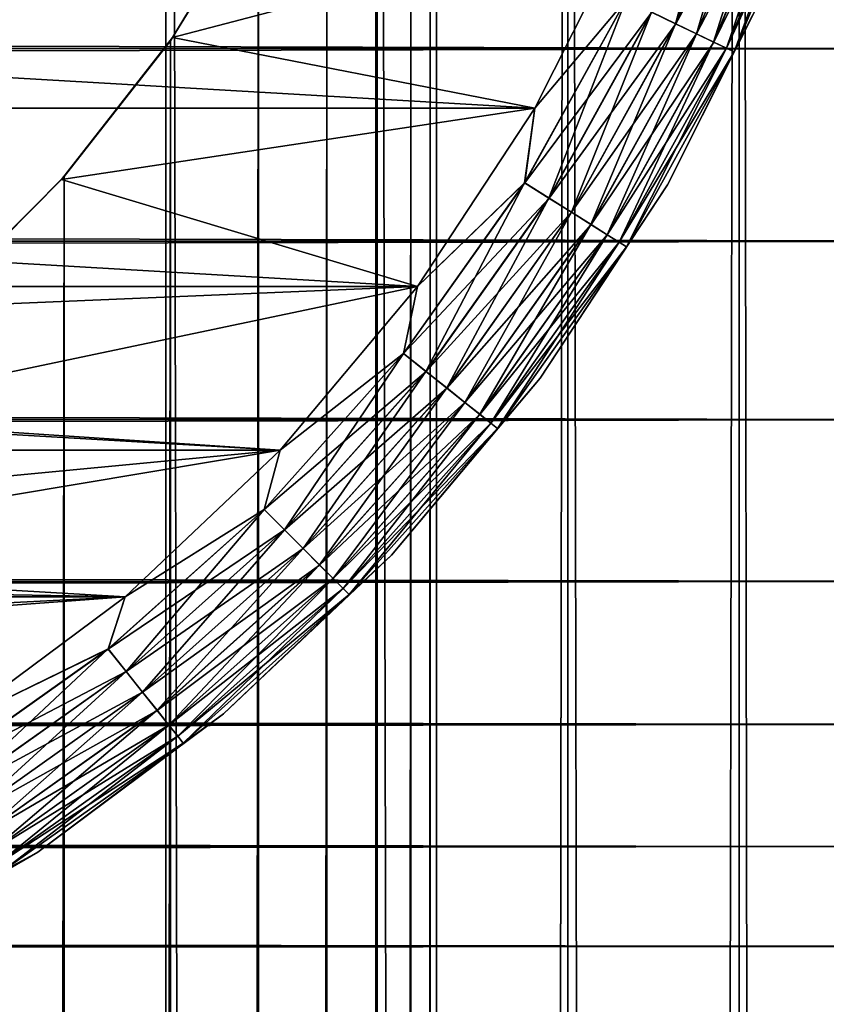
# Model space of a CAD drawing. Extents: x -265 to 265, y 0 to 607.
# Tile 279 of 296: x 257.02 to 262.3, y 568.14 to 574.58. Entities that reach past the tile are written whole.
import ezdxf

# ---------------------------------------------------------------- set-up
doc = ezdxf.new("R2010")
doc.units = 0
doc.header["$LTSCALE"] = 26.699852
for name, color, linetype in [('102', 7, 'CONTINUOUS'), ('4', 7, 'CONTINUOUS'), ('79', 7, 'CONTINUOUS'), ('80', 7, 'CONTINUOUS'), ('86', 7, 'CONTINUOUS'), ('89', 7, 'CONTINUOUS'), ('90', 7, 'CONTINUOUS'), ('94', 7, 'CONTINUOUS'), ('98', 7, 'CONTINUOUS')]:
    doc.layers.add(name, color=color, linetype=linetype)

msp = doc.modelspace()

# ---------------------------------------------------------------- linework, layer by layer
at = {"layer": '102', "color": 7, "linetype": 'CONTINUOUS'}
for points in [[(261.8513, 575.8531, -25.1687), (261.1566, 574.6273, -25.0762), (261.3125, 574.5522, -25.1687), (261.8513, 575.8531, -25.1687)], [(261.8513, 575.8531, -25.1687), (261.3125, 574.5522, -25.1687), (261.9944, 575.803, -25.2933), (261.8513, 575.8531, -25.1687)], [(261.9944, 575.803, -25.2933), (261.3125, 574.5522, -25.1687), (261.4491, 574.4864, -25.2933), (261.9944, 575.803, -25.2933)], [(261.9944, 575.803, -25.2933), (261.4491, 574.4864, -25.2933), (262.1118, 575.7619, -25.4451), (261.9944, 575.803, -25.2933)], [(262.1118, 575.7619, -25.4451), (261.4491, 574.4864, -25.2933), (261.5611, 574.4324, -25.4451), (262.1118, 575.7619, -25.4451)], [(262.1118, 575.7619, -25.4451), (261.5611, 574.4324, -25.4451), (262.199, 575.7314, -25.6182), (262.1118, 575.7619, -25.4451)], [(262.199, 575.7314, -25.6182), (261.5611, 574.4324, -25.4451), (261.6444, 574.3924, -25.6182), (262.199, 575.7314, -25.6182)], [(262.199, 575.7314, -25.6182), (261.6444, 574.3924, -25.6182), (262.2526, 575.7126, -25.8061), (262.199, 575.7314, -25.6182)], [(262.2526, 575.7126, -25.8061), (261.6444, 574.3924, -25.6182), (261.6955, 574.3677, -25.8061), (262.2526, 575.7126, -25.8061)], [(261.9368, 574.851, -26), (262.2526, 575.7126, -25.8061), (261.6955, 574.3677, -25.8061), (261.9368, 574.851, -26)], [(261.0186, 575.247, -25), (260.3923, 574, -25), (260.9874, 574.7087, -25.0192), (261.0186, 575.247, -25)], [(261.2583, 573.5, -26), (261.9368, 574.851, -26), (261.6955, 574.3677, -25.8061), (261.2583, 573.5, -26)], [(260.9874, 574.7087, -25.0192), (260.3923, 574, -25), (260.3259, 573.5118, -25.0192), (260.9874, 574.7087, -25.0192)], [(260.9874, 574.7087, -25.0192), (260.3259, 573.5118, -25.0192), (261.1566, 574.6273, -25.0762), (260.9874, 574.7087, -25.0192)], [(261.1566, 574.6273, -25.0762), (260.3259, 573.5118, -25.0192), (260.4849, 573.4119, -25.0762), (261.1566, 574.6273, -25.0762)], [(261.1566, 574.6273, -25.0762), (260.4849, 573.4119, -25.0762), (261.3125, 574.5522, -25.1687), (261.1566, 574.6273, -25.0762)], [(261.3125, 574.5522, -25.1687), (260.4849, 573.4119, -25.0762), (260.6314, 573.3199, -25.1687), (261.3125, 574.5522, -25.1687)], [(261.3125, 574.5522, -25.1687), (260.6314, 573.3199, -25.1687), (261.4491, 574.4864, -25.2933), (261.3125, 574.5522, -25.1687)], [(261.4491, 574.4864, -25.2933), (260.6314, 573.3199, -25.1687), (260.7598, 573.2392, -25.2933), (261.4491, 574.4864, -25.2933)], [(261.4491, 574.4864, -25.2933), (260.7598, 573.2392, -25.2933), (261.5611, 574.4324, -25.4451), (261.4491, 574.4864, -25.2933)], [(261.5611, 574.4324, -25.4451), (260.7598, 573.2392, -25.2933), (260.8651, 573.173, -25.4451), (261.5611, 574.4324, -25.4451)], [(261.5611, 574.4324, -25.4451), (260.8651, 573.173, -25.4451), (261.6444, 574.3924, -25.6182), (261.5611, 574.4324, -25.4451)], [(261.6444, 574.3924, -25.6182), (260.8651, 573.173, -25.4451), (260.9433, 573.1239, -25.6182), (261.6444, 574.3924, -25.6182)], [(261.6444, 574.3924, -25.6182), (260.9433, 573.1239, -25.6182), (261.6955, 574.3677, -25.8061), (261.6444, 574.3924, -25.6182)], [(261.6955, 574.3677, -25.8061), (260.9433, 573.1239, -25.6182), (260.9913, 573.0937, -25.8061), (261.6955, 574.3677, -25.8061)], [(261.2583, 573.5, -26), (261.6955, 574.3677, -25.8061), (260.9913, 573.0937, -25.8061), (261.2583, 573.5, -26)], [(260.3923, 574, -25), (259.6255, 572.8341, -25), (260.3259, 573.5118, -25.0192), (260.3923, 574, -25)], [(260.3259, 573.5118, -25.0192), (259.6255, 572.8341, -25), (259.5345, 572.3965, -25.0192), (260.3259, 573.5118, -25.0192)], [(260.3259, 573.5118, -25.0192), (259.5345, 572.3965, -25.0192), (260.4849, 573.4119, -25.0762), (260.3259, 573.5118, -25.0192)], [(260.4276, 572.2369, -26), (261.2583, 573.5, -26), (260.9913, 573.0937, -25.8061), (260.4276, 572.2369, -26)], [(260.4849, 573.4119, -25.0762), (259.5345, 572.3965, -25.0192), (259.6813, 572.2794, -25.0762), (260.4849, 573.4119, -25.0762)], [(260.4849, 573.4119, -25.0762), (259.6813, 572.2794, -25.0762), (260.6314, 573.3199, -25.1687), (260.4849, 573.4119, -25.0762)], [(260.6314, 573.3199, -25.1687), (259.6813, 572.2794, -25.0762), (259.8166, 572.1715, -25.1687), (260.6314, 573.3199, -25.1687)], [(260.6314, 573.3199, -25.1687), (259.8166, 572.1715, -25.1687), (260.7598, 573.2392, -25.2933), (260.6314, 573.3199, -25.1687)], [(260.7598, 573.2392, -25.2933), (259.8166, 572.1715, -25.1687), (259.9351, 572.077, -25.2933), (260.7598, 573.2392, -25.2933)], [(260.7598, 573.2392, -25.2933), (259.9351, 572.077, -25.2933), (260.8651, 573.173, -25.4451), (260.7598, 573.2392, -25.2933)], [(260.8651, 573.173, -25.4451), (259.9351, 572.077, -25.2933), (260.0324, 571.9994, -25.4451), (260.8651, 573.173, -25.4451)], [(260.8651, 573.173, -25.4451), (260.0324, 571.9994, -25.4451), (260.9433, 573.1239, -25.6182), (260.8651, 573.173, -25.4451)], [(260.9433, 573.1239, -25.6182), (260.0324, 571.9994, -25.4451), (260.1046, 571.9419, -25.6182), (260.9433, 573.1239, -25.6182)], [(260.9433, 573.1239, -25.6182), (260.1046, 571.9419, -25.6182), (260.9913, 573.0937, -25.8061), (260.9433, 573.1239, -25.6182)], [(260.9913, 573.0937, -25.8061), (260.1046, 571.9419, -25.6182), (260.149, 571.9065, -25.8061), (260.9913, 573.0937, -25.8061)], [(260.4276, 572.2369, -26), (260.9913, 573.0937, -25.8061), (260.149, 571.9065, -25.8061), (260.4276, 572.2369, -26)], [(259.6255, 572.8341, -25), (258.7285, 571.7651, -25), (259.5345, 572.3965, -25.0192), (259.6255, 572.8341, -25)], [(259.5345, 572.3965, -25.0192), (258.7285, 571.7651, -25), (258.6232, 571.3768, -25.0192), (259.5345, 572.3965, -25.0192)], [(259.5345, 572.3965, -25.0192), (258.6232, 571.3768, -25.0192), (259.6813, 572.2794, -25.0762), (259.5345, 572.3965, -25.0192)], [(259.6813, 572.2794, -25.0762), (258.6232, 571.3768, -25.0192), (258.756, 571.244, -25.0762), (259.6813, 572.2794, -25.0762)], [(259.6813, 572.2794, -25.0762), (258.756, 571.244, -25.0762), (259.8166, 572.1715, -25.1687), (259.6813, 572.2794, -25.0762)], [(259.4559, 571.0789, -26), (260.4276, 572.2369, -26), (260.149, 571.9065, -25.8061), (259.4559, 571.0789, -26)], [(259.8166, 572.1715, -25.1687), (258.756, 571.244, -25.0762), (258.8784, 571.1216, -25.1687), (259.8166, 572.1715, -25.1687)], [(259.8166, 572.1715, -25.1687), (258.8784, 571.1216, -25.1687), (259.9351, 572.077, -25.2933), (259.8166, 572.1715, -25.1687)], [(259.9351, 572.077, -25.2933), (258.8784, 571.1216, -25.1687), (258.9856, 571.0144, -25.2933), (259.9351, 572.077, -25.2933)], [(259.9351, 572.077, -25.2933), (258.9856, 571.0144, -25.2933), (260.0324, 571.9994, -25.4451), (259.9351, 572.077, -25.2933)], [(260.0324, 571.9994, -25.4451), (258.9856, 571.0144, -25.2933), (259.0735, 570.9265, -25.4451), (260.0324, 571.9994, -25.4451)], [(260.0324, 571.9994, -25.4451), (259.0735, 570.9265, -25.4451), (260.1046, 571.9419, -25.6182), (260.0324, 571.9994, -25.4451)], [(260.1046, 571.9419, -25.6182), (259.0735, 570.9265, -25.4451), (259.1388, 570.8612, -25.6182), (260.1046, 571.9419, -25.6182)], [(260.1046, 571.9419, -25.6182), (259.1388, 570.8612, -25.6182), (260.149, 571.9065, -25.8061), (260.1046, 571.9419, -25.6182)], [(260.149, 571.9065, -25.8061), (259.1388, 570.8612, -25.6182), (259.179, 570.821, -25.8061), (260.149, 571.9065, -25.8061)], [(259.4559, 571.0789, -26), (260.149, 571.9065, -25.8061), (259.179, 570.821, -25.8061), (259.4559, 571.0789, -26)], [(258.7285, 571.7651, -25), (257.7134, 570.8074, -25), (258.6232, 571.3768, -25.0192), (258.7285, 571.7651, -25)], [(258.6232, 571.3768, -25.0192), (257.7134, 570.8074, -25), (257.6035, 570.4655, -25.0192), (258.6232, 571.3768, -25.0192)], [(258.6232, 571.3768, -25.0192), (257.6035, 570.4655, -25.0192), (258.756, 571.244, -25.0762), (258.6232, 571.3768, -25.0192)], [(258.756, 571.244, -25.0762), (257.6035, 570.4655, -25.0192), (257.7206, 570.3187, -25.0762), (258.756, 571.244, -25.0762)], [(258.756, 571.244, -25.0762), (257.7206, 570.3187, -25.0762), (258.8784, 571.1216, -25.1687), (258.756, 571.244, -25.0762)], [(258.8784, 571.1216, -25.1687), (257.7206, 570.3187, -25.0762), (257.8285, 570.1834, -25.1687), (258.8784, 571.1216, -25.1687)], [(258.8784, 571.1216, -25.1687), (257.8285, 570.1834, -25.1687), (258.9856, 571.0144, -25.2933), (258.8784, 571.1216, -25.1687)], [(258.3562, 570.0414, -26), (259.4559, 571.0789, -26), (259.179, 570.821, -25.8061), (258.3562, 570.0414, -26)], [(258.9856, 571.0144, -25.2933), (257.8285, 570.1834, -25.1687), (257.923, 570.0649, -25.2933), (258.9856, 571.0144, -25.2933)], [(258.9856, 571.0144, -25.2933), (257.923, 570.0649, -25.2933), (259.0735, 570.9265, -25.4451), (258.9856, 571.0144, -25.2933)], [(259.0735, 570.9265, -25.4451), (257.923, 570.0649, -25.2933), (258.0006, 569.9676, -25.4451), (259.0735, 570.9265, -25.4451)], [(259.0735, 570.9265, -25.4451), (258.0006, 569.9676, -25.4451), (259.1388, 570.8612, -25.6182), (259.0735, 570.9265, -25.4451)], [(259.1388, 570.8612, -25.6182), (258.0006, 569.9676, -25.4451), (258.0581, 569.8954, -25.6182), (259.1388, 570.8612, -25.6182)], [(259.1388, 570.8612, -25.6182), (258.0581, 569.8954, -25.6182), (259.179, 570.821, -25.8061), (259.1388, 570.8612, -25.6182)], [(257.7134, 570.8074, -25), (256.5941, 569.9741, -25), (257.6035, 570.4655, -25.0192), (257.7134, 570.8074, -25)], [(259.179, 570.821, -25.8061), (258.0581, 569.8954, -25.6182), (258.0935, 569.851, -25.8061), (259.179, 570.821, -25.8061)], [(258.3562, 570.0414, -26), (259.179, 570.821, -25.8061), (258.0935, 569.851, -25.8061), (258.3562, 570.0414, -26)], [(257.6035, 570.4655, -25.0192), (256.5941, 569.9741, -25), (256.4882, 569.6741, -25.0192), (257.6035, 570.4655, -25.0192)], [(257.6035, 570.4655, -25.0192), (256.4882, 569.6741, -25.0192), (257.7206, 570.3187, -25.0762), (257.6035, 570.4655, -25.0192)], [(257.7206, 570.3187, -25.0762), (256.4882, 569.6741, -25.0192), (256.5881, 569.5151, -25.0762), (257.7206, 570.3187, -25.0762)], [(257.7206, 570.3187, -25.0762), (256.5881, 569.5151, -25.0762), (257.8285, 570.1834, -25.1687), (257.7206, 570.3187, -25.0762)], [(257.8285, 570.1834, -25.1687), (256.5881, 569.5151, -25.0762), (256.6801, 569.3686, -25.1687), (257.8285, 570.1834, -25.1687)], [(257.8285, 570.1834, -25.1687), (256.6801, 569.3686, -25.1687), (257.923, 570.0649, -25.2933), (257.8285, 570.1834, -25.1687)], [(257.923, 570.0649, -25.2933), (256.6801, 569.3686, -25.1687), (256.7608, 569.2402, -25.2933), (257.923, 570.0649, -25.2933)], [(257.923, 570.0649, -25.2933), (256.7608, 569.2402, -25.2933), (258.0006, 569.9676, -25.4451), (257.923, 570.0649, -25.2933)], [(257.1436, 569.1387, -26), (258.3562, 570.0414, -26), (258.0935, 569.851, -25.8061), (257.1436, 569.1387, -26)], [(258.0006, 569.9676, -25.4451), (256.7608, 569.2402, -25.2933), (256.827, 569.1349, -25.4451), (258.0006, 569.9676, -25.4451)], [(258.0006, 569.9676, -25.4451), (256.827, 569.1349, -25.4451), (258.0581, 569.8954, -25.6182), (258.0006, 569.9676, -25.4451)], [(258.0581, 569.8954, -25.6182), (256.827, 569.1349, -25.4451), (256.8761, 569.0567, -25.6182), (258.0581, 569.8954, -25.6182)], [(258.0581, 569.8954, -25.6182), (256.8761, 569.0567, -25.6182), (258.0935, 569.851, -25.8061), (258.0581, 569.8954, -25.6182)], [(258.0935, 569.851, -25.8061), (256.8761, 569.0567, -25.6182), (256.9063, 569.0087, -25.8061), (258.0935, 569.851, -25.8061)], [(257.1436, 569.1387, -26), (258.0935, 569.851, -25.8061), (256.9063, 569.0087, -25.8061), (257.1436, 569.1387, -26)], [(255.8344, 568.3828, -26), (257.1436, 569.1387, -26), (256.9063, 569.0087, -25.8061), (255.8344, 568.3828, -26)]]:
    msp.add_3dface(points, dxfattribs=at)
at = {"layer": '4', "color": 7, "linetype": 'CONTINUOUS'}
for points in [[(-263, 574.39, 16.3296), (-263, 575.7247, 15.7538), (263, 574.39, 16.3296), (-263, 574.39, 16.3296)], [(263, 574.39, 16.3296), (-263, 575.7247, 15.7538), (263, 575.7247, 15.7538), (263, 574.39, 16.3296)], [(-263, 575.7247, 39.2462), (-263, 574.39, 38.6704), (263, 575.7247, 39.2462), (-263, 575.7247, 39.2462)], [(263, 575.7247, 39.2462), (-263, 574.39, 38.6704), (263, 574.39, 38.6704), (263, 575.7247, 39.2462)], [(-263, 573.1311, 17.0564), (-263, 574.39, 16.3296), (263, 573.1311, 17.0564), (-263, 573.1311, 17.0564)], [(263, 573.1311, 17.0564), (-263, 574.39, 16.3296), (263, 574.39, 16.3296), (263, 573.1311, 17.0564)], [(-263, 574.39, 38.6704), (-263, 573.1311, 37.9436), (263, 574.39, 38.6704), (-263, 574.39, 38.6704)], [(263, 574.39, 38.6704), (-263, 573.1311, 37.9436), (263, 573.1311, 37.9436), (263, 574.39, 38.6704)], [(-263, 571.9652, 17.9244), (-263, 573.1311, 17.0564), (263, 571.9652, 17.9244), (-263, 571.9652, 17.9244)], [(263, 571.9652, 17.9244), (-263, 573.1311, 17.0564), (263, 573.1311, 17.0564), (263, 571.9652, 17.9244)], [(-263, 573.1311, 37.9436), (-263, 571.9652, 37.0756), (263, 573.1311, 37.9436), (-263, 573.1311, 37.9436)], [(263, 573.1311, 37.9436), (-263, 571.9652, 37.0756), (263, 571.9652, 37.0756), (263, 573.1311, 37.9436)], [(-263, 570.9078, 18.922), (-263, 571.9652, 17.9244), (263, 570.9078, 18.922), (-263, 570.9078, 18.922)], [(263, 570.9078, 18.922), (-263, 571.9652, 17.9244), (263, 571.9652, 17.9244), (263, 570.9078, 18.922)], [(-263, 571.9652, 37.0756), (-263, 570.9078, 36.078), (263, 571.9652, 37.0756), (-263, 571.9652, 37.0756)], [(263, 571.9652, 37.0756), (-263, 570.9078, 36.078), (263, 570.9078, 36.078), (263, 571.9652, 37.0756)], [(-263, 569.9735, 20.0355), (-263, 570.9078, 18.922), (263, 569.9735, 20.0355), (-263, 569.9735, 20.0355)], [(263, 569.9735, 20.0355), (-263, 570.9078, 18.922), (263, 570.9078, 18.922), (263, 569.9735, 20.0355)], [(-263, 570.9078, 36.078), (-263, 569.9735, 34.9645), (263, 570.9078, 36.078), (-263, 570.9078, 36.078)], [(263, 570.9078, 36.078), (-263, 569.9735, 34.9645), (263, 569.9735, 34.9645), (263, 570.9078, 36.078)], [(-263, 569.1747, 21.25), (-263, 569.9735, 20.0355), (263, 569.1747, 21.25), (-263, 569.1747, 21.25)], [(263, 569.1747, 21.25), (-263, 569.9735, 20.0355), (263, 569.9735, 20.0355), (263, 569.1747, 21.25)], [(-263, 569.9735, 34.9645), (-263, 569.1747, 33.75), (263, 569.9735, 34.9645), (-263, 569.9735, 34.9645)], [(263, 569.9735, 34.9645), (-263, 569.1747, 33.75), (263, 569.1747, 33.75), (263, 569.9735, 34.9645)], [(-263, 568.5223, 22.549), (-263, 569.1747, 21.25), (263, 568.5223, 22.549), (-263, 568.5223, 22.549)], [(263, 568.5223, 22.549), (-263, 569.1747, 21.25), (263, 569.1747, 21.25), (263, 568.5223, 22.549)], [(-263, 569.1747, 33.75), (-263, 568.5223, 32.451), (263, 569.1747, 33.75), (-263, 569.1747, 33.75)], [(263, 569.1747, 33.75), (-263, 568.5223, 32.451), (263, 568.5223, 32.451), (263, 569.1747, 33.75)], [(-263, 568.0251, 23.915), (-263, 568.5223, 22.549), (263, 568.0251, 23.915), (-263, 568.0251, 23.915)], [(263, 568.0251, 23.915), (-263, 568.5223, 22.549), (263, 568.5223, 22.549), (263, 568.0251, 23.915)], [(-263, 568.5223, 32.451), (-263, 568.0251, 31.085), (263, 568.5223, 32.451), (-263, 568.5223, 32.451)], [(263, 568.5223, 32.451), (-263, 568.0251, 31.085), (263, 568.0251, 31.085), (263, 568.5223, 32.451)]]:
    msp.add_3dface(points, dxfattribs=at)
at = {"layer": '79', "color": 7, "linetype": 'CONTINUOUS'}
for points in [[(256.5083, 1, 13.5145), (257.9805, 1, 12.7009), (256.5083, 599, 13.5145), (256.5083, 1, 13.5145)], [(256.5083, 599, 13.5145), (257.9805, 1, 12.7009), (257.9805, 599, 12.7009), (256.5083, 599, 13.5145)], [(257.9805, 1, 12.7009), (259.3523, 1, 11.7275), (257.9805, 599, 12.7009), (257.9805, 1, 12.7009)], [(257.9805, 599, 12.7009), (259.3523, 1, 11.7275), (259.3523, 599, 11.7275), (257.9805, 599, 12.7009)], [(259.3523, 1, 11.7275), (260.6066, 1, 10.6066), (259.3523, 599, 11.7275), (259.3523, 1, 11.7275)], [(259.3523, 599, 11.7275), (260.6066, 1, 10.6066), (260.6066, 599, 10.6066), (259.3523, 599, 11.7275)], [(260.6066, 1, 10.6066), (261.7275, 1, 9.3523), (260.6066, 599, 10.6066), (260.6066, 1, 10.6066)], [(260.6066, 599, 10.6066), (261.7275, 1, 9.3523), (261.7275, 599, 9.3523), (260.6066, 599, 10.6066)], [(261.7275, 1, 9.3523), (262.7009, 1, 7.9805), (261.7275, 599, 9.3523), (261.7275, 1, 9.3523)], [(261.7275, 599, 9.3523), (262.7009, 1, 7.9805), (262.7009, 599, 7.9805), (261.7275, 599, 9.3523)]]:
    msp.add_3dface(points, dxfattribs=at)
at = {"layer": '80', "color": 7, "linetype": 'CONTINUOUS'}
for points in [[(260.6066, 599, -10.6066), (260.6066, 1, -10.6066), (259.75, 20, -11.399), (260.6066, 599, -10.6066)], [(259.75, 580, -11.399), (260.6066, 599, -10.6066), (259.75, 20, -11.399), (259.75, 580, -11.399)], [(261.7275, 1, -9.3523), (260.6066, 1, -10.6066), (261.7275, 599, -9.3523), (261.7275, 1, -9.3523)], [(261.7275, 599, -9.3523), (260.6066, 1, -10.6066), (260.6066, 599, -10.6066), (261.7275, 599, -9.3523)], [(262.7009, 1, -7.9805), (261.7275, 1, -9.3523), (262.7009, 599, -7.9805), (262.7009, 1, -7.9805)], [(262.7009, 599, -7.9805), (261.7275, 1, -9.3523), (261.7275, 599, -9.3523), (262.7009, 599, -7.9805)], [(259.7088, 579.105, -11.4341), (259.75, 580, -11.399), (259.7088, 20.8951, -11.4341), (259.7088, 579.105, -11.4341)], [(259.7088, 20.8951, -11.4341), (259.75, 580, -11.399), (259.75, 20, -11.399), (259.7088, 20.8951, -11.4341)], [(259.5823, 578.1994, -11.5404), (259.7088, 579.105, -11.4341), (259.5823, 21.8006, -11.5404), (259.5823, 578.1994, -11.5404)], [(259.5823, 21.8006, -11.5404), (259.7088, 579.105, -11.4341), (259.7088, 20.8951, -11.4341), (259.5823, 21.8006, -11.5404)], [(259.3615, 577.2752, -11.7202), (259.5823, 578.1994, -11.5404), (259.3615, 22.7249, -11.7202), (259.3615, 577.2752, -11.7202)], [(259.3615, 22.7249, -11.7202), (259.5823, 578.1994, -11.5404), (259.5823, 21.8006, -11.5404), (259.3615, 22.7249, -11.7202)], [(259.0334, 576.3313, -11.9748), (259.3615, 577.2752, -11.7202), (259.0334, 23.6687, -11.9748), (259.0334, 576.3313, -11.9748)], [(259.0334, 23.6687, -11.9748), (259.3615, 577.2752, -11.7202), (259.3615, 22.7249, -11.7202), (259.0334, 23.6687, -11.9748)], [(258.585, 575.3782, -12.3003), (259.0334, 576.3313, -11.9748), (258.585, 24.6218, -12.3003), (258.585, 575.3782, -12.3003)], [(258.585, 24.6218, -12.3003), (259.0334, 576.3313, -11.9748), (259.0334, 23.6687, -11.9748), (258.585, 24.6218, -12.3003)], [(258.0097, 574.4405, -12.6825), (258.585, 575.3782, -12.3003), (258.0097, 25.5595, -12.6825), (258.0097, 574.4405, -12.6825)], [(258.0097, 25.5595, -12.6825), (258.585, 575.3782, -12.3003), (258.585, 24.6218, -12.3003), (258.0097, 25.5595, -12.6825)], [(257.3158, 573.5548, -13.095), (258.0097, 574.4405, -12.6825), (257.3159, 26.4452, -13.095), (257.3158, 573.5548, -13.095)], [(257.3159, 26.4452, -13.095), (258.0097, 574.4405, -12.6825), (258.0097, 25.5595, -12.6825), (257.3159, 26.4452, -13.095)], [(256.525, 572.7552, -13.5064), (257.3158, 573.5548, -13.095), (256.5251, 27.2447, -13.5064), (256.525, 572.7552, -13.5064)], [(256.5251, 27.2447, -13.5064), (257.3158, 573.5548, -13.095), (257.3159, 26.4452, -13.095), (256.5251, 27.2447, -13.5064)]]:
    msp.add_3dface(points, dxfattribs=at)
at = {"layer": '86', "color": 7, "linetype": 'CONTINUOUS'}
for points in [[(258.6332, 575.4689, -25), (258.585, 575.3782, -12.3003), (258.0241, 574.4614, -25), (258.6332, 575.4689, -25)], [(258.585, 575.3782, -12.3003), (258.0097, 574.4405, -12.6825), (258.0241, 574.4614, -25), (258.585, 575.3782, -12.3003)], [(258.0241, 574.4614, -25), (257.3158, 573.5548, -13.095), (257.298, 573.5346, -25), (258.0241, 574.4614, -25)], [(258.0097, 574.4405, -12.6825), (257.3158, 573.5548, -13.095), (258.0241, 574.4614, -25), (258.0097, 574.4405, -12.6825)], [(257.3158, 573.5548, -13.095), (256.525, 572.7552, -13.5064), (257.298, 573.5346, -25), (257.3158, 573.5548, -13.095)], [(257.298, 573.5346, -25), (256.525, 572.7552, -13.5064), (256.4654, 572.702, -25), (257.298, 573.5346, -25)]]:
    msp.add_3dface(points, dxfattribs=at)
at = {"layer": '89', "color": 7, "linetype": 'CONTINUOUS'}
for points in [[(258.6332, 575.4689, -25), (258.0241, 574.4614, -25), (261.0186, 575.247, -25), (258.6332, 575.4689, -25)], [(261.0186, 575.247, -25), (258.0241, 574.4614, -25), (260.3923, 574, -25), (261.0186, 575.247, -25)], [(258.0241, 574.4614, -25), (257.298, 573.5346, -25), (260.3923, 574, -25), (258.0241, 574.4614, -25)], [(260.3923, 574, -25), (257.298, 573.5346, -25), (259.6255, 572.8341, -25), (260.3923, 574, -25)], [(257.298, 573.5346, -25), (256.4654, 572.702, -25), (259.6255, 572.8341, -25), (257.298, 573.5346, -25)], [(256.4654, 572.702, -25), (255.5386, 571.9759, -25), (259.6255, 572.8341, -25), (256.4654, 572.702, -25)], [(259.6255, 572.8341, -25), (255.5386, 571.9759, -25), (258.7285, 571.7651, -25), (259.6255, 572.8341, -25)], [(255.5386, 571.9759, -25), (254.5311, 571.3668, -25), (258.7285, 571.7651, -25), (255.5386, 571.9759, -25)], [(254.5311, 571.3668, -25), (253.4574, 570.8836, -25), (258.7285, 571.7651, -25), (254.5311, 571.3668, -25)], [(258.7285, 571.7651, -25), (253.4574, 570.8836, -25), (257.7134, 570.8074, -25), (258.7285, 571.7651, -25)], [(253.4574, 570.8836, -25), (252.3333, 570.5333, -25), (257.7134, 570.8074, -25), (253.4574, 570.8836, -25)], [(252.3333, 570.5333, -25), (251.1752, 570.3211, -25), (257.7134, 570.8074, -25), (252.3333, 570.5333, -25)], [(257.7134, 570.8074, -25), (251.1752, 570.3211, -25), (256.5941, 569.9741, -25), (257.7134, 570.8074, -25)]]:
    msp.add_3dface(points, dxfattribs=at)
at = {"layer": '90', "color": 7, "linetype": 'CONTINUOUS'}
for points in [[(239.6077, 574, -75), (238.9814, 575.247, -75), (260.3923, 574, -75), (239.6077, 574, -75)], [(260.3923, 574, -75), (238.9814, 575.247, -75), (261.0186, 575.247, -75), (260.3923, 574, -75)], [(240.3745, 572.8341, -75), (239.6077, 574, -75), (259.6255, 572.8341, -75), (240.3745, 572.8341, -75)], [(259.6255, 572.8341, -75), (239.6077, 574, -75), (260.3923, 574, -75), (259.6255, 572.8341, -75)], [(241.2715, 571.7651, -75), (240.3745, 572.8341, -75), (258.7285, 571.7651, -75), (241.2715, 571.7651, -75)], [(258.7285, 571.7651, -75), (240.3745, 572.8341, -75), (259.6255, 572.8341, -75), (258.7285, 571.7651, -75)], [(242.2866, 570.8074, -75), (241.2715, 571.7651, -75), (257.7134, 570.8074, -75), (242.2866, 570.8074, -75)], [(257.7134, 570.8074, -75), (241.2715, 571.7651, -75), (258.7285, 571.7651, -75), (257.7134, 570.8074, -75)], [(256.5941, 569.9741, -75), (242.2866, 570.8074, -75), (257.7134, 570.8074, -75), (256.5941, 569.9741, -75)]]:
    msp.add_3dface(points, dxfattribs=at)
at = {"layer": '94', "color": 7, "linetype": 'CONTINUOUS'}
for points in [[(261.2583, 573.5, -74), (261.9368, 574.851, -74), (261.2583, 573.5, -26), (261.2583, 573.5, -74)], [(261.2583, 573.5, -26), (261.9368, 574.851, -74), (261.9368, 574.851, -26), (261.2583, 573.5, -26)], [(260.4276, 572.2369, -74), (261.2583, 573.5, -74), (260.4276, 572.2369, -26), (260.4276, 572.2369, -74)], [(260.4276, 572.2369, -26), (261.2583, 573.5, -74), (261.2583, 573.5, -26), (260.4276, 572.2369, -26)], [(259.4559, 571.0789, -74), (260.4276, 572.2369, -74), (259.4559, 571.0789, -26), (259.4559, 571.0789, -74)], [(259.4559, 571.0789, -26), (260.4276, 572.2369, -74), (260.4276, 572.2369, -26), (259.4559, 571.0789, -26)], [(258.3562, 570.0414, -74), (259.4559, 571.0789, -74), (258.3562, 570.0414, -26), (258.3562, 570.0414, -74)], [(258.3562, 570.0414, -26), (259.4559, 571.0789, -74), (259.4559, 571.0789, -26), (258.3562, 570.0414, -26)], [(257.1436, 569.1387, -74), (258.3562, 570.0414, -74), (257.1436, 569.1387, -26), (257.1436, 569.1387, -74)], [(257.1436, 569.1387, -26), (258.3562, 570.0414, -74), (258.3562, 570.0414, -26), (257.1436, 569.1387, -26)], [(255.8344, 568.3828, -74), (257.1436, 569.1387, -74), (255.8344, 568.3828, -26), (255.8344, 568.3828, -74)], [(255.8344, 568.3828, -26), (257.1436, 569.1387, -74), (257.1436, 569.1387, -26), (255.8344, 568.3828, -26)]]:
    msp.add_3dface(points, dxfattribs=at)
at = {"layer": '98', "color": 7, "linetype": 'CONTINUOUS'}
for points in [[(261.1556, 574.6277, -74.9243), (261.687, 575.9106, -74.9243), (261.3116, 574.5526, -74.8319), (261.1556, 574.6277, -74.9243)], [(261.3116, 574.5526, -74.8319), (261.687, 575.9106, -74.9243), (261.8504, 575.8534, -74.8319), (261.3116, 574.5526, -74.8319)], [(261.3116, 574.5526, -74.8319), (261.8504, 575.8534, -74.8319), (261.4483, 574.4868, -74.7075), (261.3116, 574.5526, -74.8319)], [(261.4483, 574.4868, -74.7075), (261.8504, 575.8534, -74.8319), (261.9936, 575.8032, -74.7075), (261.4483, 574.4868, -74.7075)], [(261.4483, 574.4868, -74.7075), (261.9936, 575.8032, -74.7075), (261.5606, 574.4327, -74.5559), (261.4483, 574.4868, -74.7075)], [(261.5606, 574.4327, -74.5559), (261.9936, 575.8032, -74.7075), (262.1112, 575.7621, -74.5559), (261.5606, 574.4327, -74.5559)], [(261.5606, 574.4327, -74.5559), (262.1112, 575.7621, -74.5559), (261.6439, 574.3926, -74.3829), (261.5606, 574.4327, -74.5559)], [(261.6439, 574.3926, -74.3829), (262.1112, 575.7621, -74.5559), (262.1986, 575.7315, -74.3829), (261.6439, 574.3926, -74.3829)], [(261.6439, 574.3926, -74.3829), (262.1986, 575.7315, -74.3829), (261.6953, 574.3678, -74.1951), (261.6439, 574.3926, -74.3829)], [(261.6953, 574.3678, -74.1951), (262.1986, 575.7315, -74.3829), (262.2523, 575.7127, -74.1951), (261.6953, 574.3678, -74.1951)], [(261.9368, 574.851, -74), (261.6953, 574.3678, -74.1951), (262.2523, 575.7127, -74.1951), (261.9368, 574.851, -74)], [(260.3923, 574, -75), (261.0186, 575.247, -75), (260.9864, 574.7093, -74.981), (260.3923, 574, -75)], [(261.9368, 574.851, -74), (261.2583, 573.5, -74), (261.6953, 574.3678, -74.1951), (261.9368, 574.851, -74)], [(260.3249, 573.5124, -74.981), (260.3923, 574, -75), (260.9864, 574.7093, -74.981), (260.3249, 573.5124, -74.981)], [(260.3249, 573.5124, -74.981), (260.9864, 574.7093, -74.981), (260.4839, 573.4125, -74.9243), (260.3249, 573.5124, -74.981)], [(260.4839, 573.4125, -74.9243), (260.9864, 574.7093, -74.981), (261.1556, 574.6277, -74.9243), (260.4839, 573.4125, -74.9243)], [(260.4839, 573.4125, -74.9243), (261.1556, 574.6277, -74.9243), (260.6306, 573.3204, -74.8319), (260.4839, 573.4125, -74.9243)], [(260.6306, 573.3204, -74.8319), (261.1556, 574.6277, -74.9243), (261.3116, 574.5526, -74.8319), (260.6306, 573.3204, -74.8319)], [(260.6306, 573.3204, -74.8319), (261.3116, 574.5526, -74.8319), (260.7591, 573.2396, -74.7075), (260.6306, 573.3204, -74.8319)], [(260.7591, 573.2396, -74.7075), (261.3116, 574.5526, -74.8319), (261.4483, 574.4868, -74.7075), (260.7591, 573.2396, -74.7075)], [(260.7591, 573.2396, -74.7075), (261.4483, 574.4868, -74.7075), (260.8645, 573.1734, -74.5559), (260.7591, 573.2396, -74.7075)], [(260.8645, 573.1734, -74.5559), (261.4483, 574.4868, -74.7075), (261.5606, 574.4327, -74.5559), (260.8645, 573.1734, -74.5559)], [(260.8645, 573.1734, -74.5559), (261.5606, 574.4327, -74.5559), (260.9429, 573.1241, -74.3829), (260.8645, 573.1734, -74.5559)], [(260.9429, 573.1241, -74.3829), (261.5606, 574.4327, -74.5559), (261.6439, 574.3926, -74.3829), (260.9429, 573.1241, -74.3829)], [(260.9429, 573.1241, -74.3829), (261.6439, 574.3926, -74.3829), (260.9911, 573.0938, -74.1951), (260.9429, 573.1241, -74.3829)], [(260.9911, 573.0938, -74.1951), (261.6439, 574.3926, -74.3829), (261.6953, 574.3678, -74.1951), (260.9911, 573.0938, -74.1951)], [(261.2583, 573.5, -74), (260.9911, 573.0938, -74.1951), (261.6953, 574.3678, -74.1951), (261.2583, 573.5, -74)], [(259.6255, 572.8341, -75), (260.3923, 574, -75), (260.3249, 573.5124, -74.981), (259.6255, 572.8341, -75)], [(259.5336, 572.3972, -74.981), (259.6255, 572.8341, -75), (260.3249, 573.5124, -74.981), (259.5336, 572.3972, -74.981)], [(259.5336, 572.3972, -74.981), (260.3249, 573.5124, -74.981), (259.6805, 572.2801, -74.9243), (259.5336, 572.3972, -74.981)], [(259.6805, 572.2801, -74.9243), (260.3249, 573.5124, -74.981), (260.4839, 573.4125, -74.9243), (259.6805, 572.2801, -74.9243)], [(261.2583, 573.5, -74), (260.4276, 572.2369, -74), (260.9911, 573.0938, -74.1951), (261.2583, 573.5, -74)], [(259.6805, 572.2801, -74.9243), (260.4839, 573.4125, -74.9243), (259.8158, 572.1721, -74.8319), (259.6805, 572.2801, -74.9243)], [(259.8158, 572.1721, -74.8319), (260.4839, 573.4125, -74.9243), (260.6306, 573.3204, -74.8319), (259.8158, 572.1721, -74.8319)], [(259.8158, 572.1721, -74.8319), (260.6306, 573.3204, -74.8319), (259.9345, 572.0775, -74.7075), (259.8158, 572.1721, -74.8319)], [(259.9345, 572.0775, -74.7075), (260.6306, 573.3204, -74.8319), (260.7591, 573.2396, -74.7075), (259.9345, 572.0775, -74.7075)], [(259.9345, 572.0775, -74.7075), (260.7591, 573.2396, -74.7075), (260.0319, 571.9998, -74.5559), (259.9345, 572.0775, -74.7075)], [(260.0319, 571.9998, -74.5559), (260.7591, 573.2396, -74.7075), (260.8645, 573.1734, -74.5559), (260.0319, 571.9998, -74.5559)], [(260.0319, 571.9998, -74.5559), (260.8645, 573.1734, -74.5559), (260.1042, 571.9421, -74.3829), (260.0319, 571.9998, -74.5559)], [(260.1042, 571.9421, -74.3829), (260.8645, 573.1734, -74.5559), (260.9429, 573.1241, -74.3829), (260.1042, 571.9421, -74.3829)], [(260.1042, 571.9421, -74.3829), (260.9429, 573.1241, -74.3829), (260.1488, 571.9066, -74.1951), (260.1042, 571.9421, -74.3829)], [(260.1488, 571.9066, -74.1951), (260.9429, 573.1241, -74.3829), (260.9911, 573.0938, -74.1951), (260.1488, 571.9066, -74.1951)], [(260.4276, 572.2369, -74), (260.1488, 571.9066, -74.1951), (260.9911, 573.0938, -74.1951), (260.4276, 572.2369, -74)], [(258.7285, 571.7651, -75), (259.6255, 572.8341, -75), (259.5336, 572.3972, -74.981), (258.7285, 571.7651, -75)], [(258.6224, 571.3776, -74.981), (258.7285, 571.7651, -75), (259.5336, 572.3972, -74.981), (258.6224, 571.3776, -74.981)], [(258.6224, 571.3776, -74.981), (259.5336, 572.3972, -74.981), (258.7552, 571.2448, -74.9243), (258.6224, 571.3776, -74.981)], [(258.7552, 571.2448, -74.9243), (259.5336, 572.3972, -74.981), (259.6805, 572.2801, -74.9243), (258.7552, 571.2448, -74.9243)], [(258.7552, 571.2448, -74.9243), (259.6805, 572.2801, -74.9243), (258.8777, 571.1223, -74.8319), (258.7552, 571.2448, -74.9243)], [(258.8777, 571.1223, -74.8319), (259.6805, 572.2801, -74.9243), (259.8158, 572.1721, -74.8319), (258.8777, 571.1223, -74.8319)], [(260.4276, 572.2369, -74), (259.4559, 571.0789, -74), (260.1488, 571.9066, -74.1951), (260.4276, 572.2369, -74)], [(258.8777, 571.1223, -74.8319), (259.8158, 572.1721, -74.8319), (258.985, 571.015, -74.7075), (258.8777, 571.1223, -74.8319)], [(258.985, 571.015, -74.7075), (259.8158, 572.1721, -74.8319), (259.9345, 572.0775, -74.7075), (258.985, 571.015, -74.7075)], [(258.985, 571.015, -74.7075), (259.9345, 572.0775, -74.7075), (259.0731, 570.9269, -74.5559), (258.985, 571.015, -74.7075)], [(259.0731, 570.9269, -74.5559), (259.9345, 572.0775, -74.7075), (260.0319, 571.9998, -74.5559), (259.0731, 570.9269, -74.5559)], [(259.0731, 570.9269, -74.5559), (260.0319, 571.9998, -74.5559), (259.1385, 570.8615, -74.3829), (259.0731, 570.9269, -74.5559)], [(259.1385, 570.8615, -74.3829), (260.0319, 571.9998, -74.5559), (260.1042, 571.9421, -74.3829), (259.1385, 570.8615, -74.3829)], [(259.1385, 570.8615, -74.3829), (260.1042, 571.9421, -74.3829), (259.1788, 570.8212, -74.1951), (259.1385, 570.8615, -74.3829)], [(259.1788, 570.8212, -74.1951), (260.1042, 571.9421, -74.3829), (260.1488, 571.9066, -74.1951), (259.1788, 570.8212, -74.1951)], [(259.4559, 571.0789, -74), (259.1788, 570.8212, -74.1951), (260.1488, 571.9066, -74.1951), (259.4559, 571.0789, -74)], [(257.7134, 570.8074, -75), (258.7285, 571.7651, -75), (258.6224, 571.3776, -74.981), (257.7134, 570.8074, -75)], [(257.6028, 570.4664, -74.981), (257.7134, 570.8074, -75), (258.6224, 571.3776, -74.981), (257.6028, 570.4664, -74.981)], [(257.6028, 570.4664, -74.981), (258.6224, 571.3776, -74.981), (257.7199, 570.3195, -74.9243), (257.6028, 570.4664, -74.981)], [(257.7199, 570.3195, -74.9243), (258.6224, 571.3776, -74.981), (258.7552, 571.2448, -74.9243), (257.7199, 570.3195, -74.9243)], [(257.7199, 570.3195, -74.9243), (258.7552, 571.2448, -74.9243), (257.8279, 570.1842, -74.8319), (257.7199, 570.3195, -74.9243)], [(257.8279, 570.1842, -74.8319), (258.7552, 571.2448, -74.9243), (258.8777, 571.1223, -74.8319), (257.8279, 570.1842, -74.8319)], [(257.8279, 570.1842, -74.8319), (258.8777, 571.1223, -74.8319), (257.9225, 570.0655, -74.7075), (257.8279, 570.1842, -74.8319)], [(257.9225, 570.0655, -74.7075), (258.8777, 571.1223, -74.8319), (258.985, 571.015, -74.7075), (257.9225, 570.0655, -74.7075)], [(259.4559, 571.0789, -74), (258.3562, 570.0414, -74), (259.1788, 570.8212, -74.1951), (259.4559, 571.0789, -74)], [(257.9225, 570.0655, -74.7075), (258.985, 571.015, -74.7075), (258.0002, 569.9681, -74.5559), (257.9225, 570.0655, -74.7075)], [(258.0002, 569.9681, -74.5559), (258.985, 571.015, -74.7075), (259.0731, 570.9269, -74.5559), (258.0002, 569.9681, -74.5559)], [(258.0002, 569.9681, -74.5559), (259.0731, 570.9269, -74.5559), (258.0579, 569.8958, -74.3829), (258.0002, 569.9681, -74.5559)], [(258.0579, 569.8958, -74.3829), (259.0731, 570.9269, -74.5559), (259.1385, 570.8615, -74.3829), (258.0579, 569.8958, -74.3829)], [(258.0579, 569.8958, -74.3829), (259.1385, 570.8615, -74.3829), (258.0934, 569.8512, -74.1951), (258.0579, 569.8958, -74.3829)], [(258.0934, 569.8512, -74.1951), (259.1385, 570.8615, -74.3829), (259.1788, 570.8212, -74.1951), (258.0934, 569.8512, -74.1951)], [(256.5941, 569.9741, -75), (257.7134, 570.8074, -75), (257.6028, 570.4664, -74.981), (256.5941, 569.9741, -75)], [(258.3562, 570.0414, -74), (258.0934, 569.8512, -74.1951), (259.1788, 570.8212, -74.1951), (258.3562, 570.0414, -74)], [(256.4876, 569.6751, -74.981), (256.5941, 569.9741, -75), (257.6028, 570.4664, -74.981), (256.4876, 569.6751, -74.981)], [(256.4876, 569.6751, -74.981), (257.6028, 570.4664, -74.981), (256.5875, 569.5161, -74.9243), (256.4876, 569.6751, -74.981)], [(256.5875, 569.5161, -74.9243), (257.6028, 570.4664, -74.981), (257.7199, 570.3195, -74.9243), (256.5875, 569.5161, -74.9243)], [(256.5875, 569.5161, -74.9243), (257.7199, 570.3195, -74.9243), (256.6796, 569.3694, -74.8319), (256.5875, 569.5161, -74.9243)], [(256.6796, 569.3694, -74.8319), (257.7199, 570.3195, -74.9243), (257.8279, 570.1842, -74.8319), (256.6796, 569.3694, -74.8319)], [(256.6796, 569.3694, -74.8319), (257.8279, 570.1842, -74.8319), (256.7604, 569.2409, -74.7075), (256.6796, 569.3694, -74.8319)], [(256.7604, 569.2409, -74.7075), (257.8279, 570.1842, -74.8319), (257.9225, 570.0655, -74.7075), (256.7604, 569.2409, -74.7075)], [(256.7604, 569.2409, -74.7075), (257.9225, 570.0655, -74.7075), (256.8266, 569.1355, -74.5559), (256.7604, 569.2409, -74.7075)], [(256.8266, 569.1355, -74.5559), (257.9225, 570.0655, -74.7075), (258.0002, 569.9681, -74.5559), (256.8266, 569.1355, -74.5559)], [(258.3562, 570.0414, -74), (257.1436, 569.1387, -74), (258.0934, 569.8512, -74.1951), (258.3562, 570.0414, -74)], [(256.8266, 569.1355, -74.5559), (258.0002, 569.9681, -74.5559), (256.8759, 569.0571, -74.3829), (256.8266, 569.1355, -74.5559)], [(256.8759, 569.0571, -74.3829), (258.0002, 569.9681, -74.5559), (258.0579, 569.8958, -74.3829), (256.8759, 569.0571, -74.3829)], [(256.8759, 569.0571, -74.3829), (258.0579, 569.8958, -74.3829), (256.9062, 569.0089, -74.1951), (256.8759, 569.0571, -74.3829)], [(256.9062, 569.0089, -74.1951), (258.0579, 569.8958, -74.3829), (258.0934, 569.8512, -74.1951), (256.9062, 569.0089, -74.1951)], [(257.1436, 569.1387, -74), (256.9062, 569.0089, -74.1951), (258.0934, 569.8512, -74.1951), (257.1436, 569.1387, -74)], [(257.1436, 569.1387, -74), (255.8344, 568.3828, -74), (256.9062, 569.0089, -74.1951), (257.1436, 569.1387, -74)]]:
    msp.add_3dface(points, dxfattribs=at)

doc.saveas('drawing.dxf')
